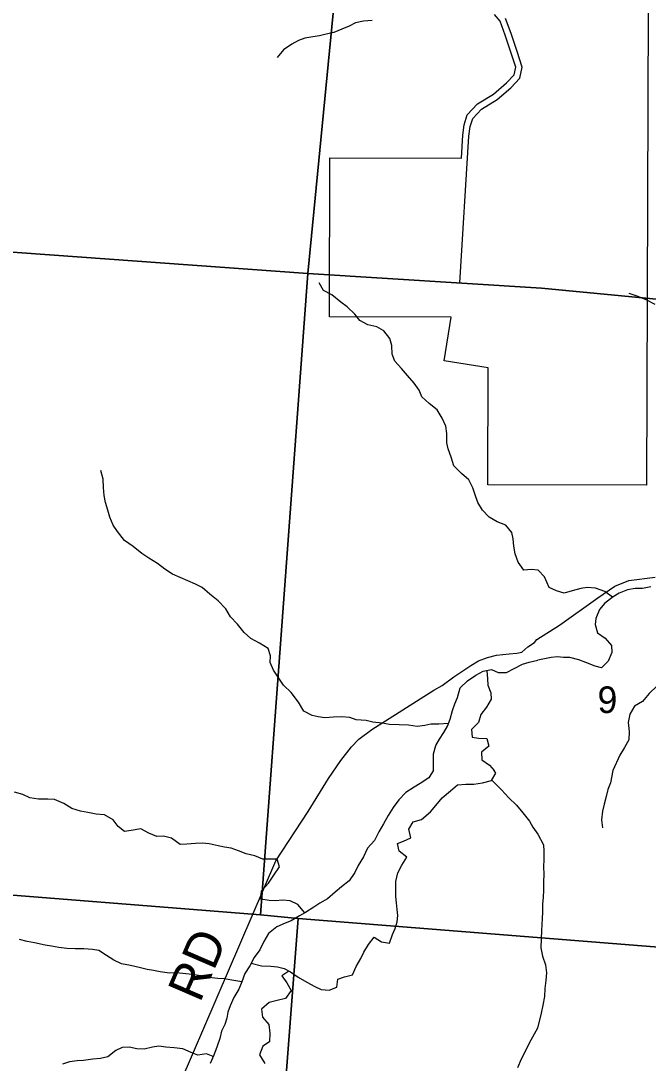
# Model space of a CAD drawing. Extents: x 0 to 42, y 0 to 22.
# Drawn here: x 3.018 to 3.512, y 18.596 to 19.416 of the extents above; entities that cross this region are included whole.
import ezdxf

# ---------------------------------------------------------------- set-up
doc = ezdxf.new("R2010")
doc.units = 0
for name, color, linetype in [('GM_X_City_Street', 7, 'Continuous'), ('GM_X_Corporation', 7, 'Continuous'), ('GM_X_County_Road', 7, 'Continuous'), ('GM_X_County_Road_Text', 7, 'Continuous'), ('GM_X_Minor_River', 7, 'Continuous'), ('GM_X_Section', 7, 'Continuous'), ('GM_X_Section_Text', 7, 'Continuous')]:
    doc.layers.add(name, color=color, linetype=linetype)

msp = doc.modelspace()

# ---------------------------------------------------------------- linework, layer by layer
at = {"layer": 'GM_X_City_Street'}
msp.add_lwpolyline([(3.36399, 19.20949), (3.37115, 19.32482), (3.37213, 19.3324), (3.37406, 19.33884), (3.38091, 19.34621), (3.39326, 19.35374), (3.4041, 19.36299), (3.41115, 19.37055), (3.41308, 19.37908), (3.40897, 19.39143), (3.4043, 19.40568), (3.4, 19.41747)], dxfattribs=at)
at = {"layer": 'GM_X_Corporation'}
msp.add_lwpolyline([(3.51206, 19.42539), (3.51086, 19.05035), (3.38586, 19.05076), (3.38615, 19.14263), (3.35169, 19.14809), (3.35713, 19.18249), (3.26128, 19.18281), (3.26168, 19.30782), (3.36521, 19.30748), (3.36633, 19.32553), (3.36738, 19.33365), (3.36973, 19.34152), (3.37778, 19.35018), (3.39037, 19.35785), (3.40072, 19.36668), (3.40671, 19.37311), (3.40807, 19.3791), (3.40437, 19.39021), (3.39972, 19.40439), (3.39574, 19.4153), (3.39131, 19.42046)], dxfattribs=at)
at = {"layer": 'GM_X_County_Road'}
msp.add_lwpolyline([(3.0976, 18.47306), (3.21925, 18.75503), (3.24451, 18.79385), (3.26066, 18.81964), (3.27029, 18.83397), (3.27862, 18.84465), (3.28435, 18.85064), (3.29477, 18.8582), (3.34349, 18.88909), (3.35006, 18.89277), (3.35934, 18.89973), (3.37268, 18.90862), (3.37867, 18.9123), (3.38582, 18.91481), (3.39278, 18.91675), (3.40264, 18.91771), (3.40882, 18.91829), (3.41269, 18.91907), (3.41752, 18.92332), (3.42267, 18.92657), (3.42444, 18.92903), (3.4425, 18.94022), (3.47257, 18.9619), (3.48594, 18.97092), (3.49696, 18.97534), (3.51761, 18.97816)], dxfattribs=at)
at = {"layer": 'GM_X_Minor_River'}
for points in [[(3.29507, 19.4157), (3.28807, 19.41518), (3.28181, 19.4139), (3.27688, 19.41146), (3.271, 19.40904), (3.26473, 19.40642), (3.25867, 19.40514), (3.25355, 19.40385), (3.24825, 19.40293), (3.242, 19.40203), (3.23707, 19.39997), (3.23175, 19.39716), (3.2251, 19.39285), (3.22014, 19.38662)], [(3.42549, 18.98361), (3.42003, 18.98421), (3.41435, 18.98368), (3.40985, 18.98997), (3.40744, 18.99643), (3.40653, 19.00232), (3.406, 19.0082), (3.4049, 19.01314), (3.40002, 19.01886), (3.39342, 19.02156), (3.38701, 19.0252), (3.38175, 19.03074), (3.37801, 19.03683), (3.37597, 19.04291), (3.3743, 19.04842), (3.37113, 19.0547), (3.3653, 19.05967), (3.35928, 19.06559), (3.35725, 19.07243), (3.35484, 19.07909), (3.35373, 19.08383), (3.35359, 19.09104), (3.35288, 19.09692), (3.35008, 19.1032), (3.34615, 19.10967), (3.33975, 19.11465), (3.33392, 19.11981), (3.33207, 19.12513), (3.32813, 19.13066), (3.32287, 19.13676), (3.31799, 19.1421), (3.31292, 19.14801), (3.31069, 19.15334), (3.31036, 19.16036), (3.30888, 19.16568), (3.30419, 19.17178), (3.29854, 19.17485), (3.29155, 19.1766), (3.28533, 19.17987), (3.28139, 19.18501), (3.27537, 19.19055), (3.27029, 19.19419), (3.26333, 19.20011), (3.25673, 19.20338), (3.25318, 19.20948)], [(3.51752, 19.19242), (3.51054, 19.19623), (3.50354, 19.1991), (3.49712, 19.20121)], [(3.35497, 18.86308), (3.34731, 18.86258), (3.34106, 18.86243), (3.33633, 18.86132), (3.33027, 18.8606), (3.32346, 18.8616), (3.31627, 18.86203), (3.30871, 18.86208), (3.30285, 18.86325), (3.29548, 18.86406), (3.29019, 18.86523), (3.28224, 18.86586), (3.27734, 18.8676), (3.27072, 18.86821), (3.26447, 18.86787), (3.25766, 18.86735), (3.25256, 18.86833), (3.24764, 18.86931), (3.24124, 18.87277), (3.23712, 18.87981), (3.23112, 18.88725), (3.22529, 18.89317), (3.22155, 18.89869), (3.21724, 18.90498), (3.21482, 18.91106), (3.21485, 18.91618), (3.213, 18.92207), (3.20641, 18.9261), (3.19943, 18.92994), (3.19436, 18.93452), (3.1891, 18.94101), (3.18347, 18.94692), (3.17973, 18.9532), (3.17371, 18.9595), (3.16732, 18.96467), (3.1613, 18.96983), (3.15583, 18.97252), (3.14979, 18.97521), (3.13791, 18.98041), (3.13169, 18.98444), (3.12605, 18.98884), (3.11926, 18.99305), (3.11361, 18.99669), (3.10684, 19.00205), (3.10006, 19.00702), (3.09462, 19.01408), (3.09106, 19.01884), (3.08845, 19.02531), (3.08698, 19.03082), (3.08513, 19.0369), (3.08403, 19.04221), (3.0835, 19.04866), (3.08317, 19.05511), (3.08151, 19.06195)], [(3.48398, 18.96227), (3.47815, 18.96672), (3.47059, 18.9694), (3.46416, 18.96999), (3.45904, 18.96925), (3.45241, 18.96719), (3.44616, 18.9655), (3.44011, 18.96723), (3.43426, 18.9699), (3.43068, 18.97842), (3.42549, 18.98361)], [(3.5143, 18.97058), (3.50768, 18.96908), (3.50181, 18.9691), (3.49575, 18.96799), (3.48931, 18.96535), (3.48457, 18.96272), (3.47793, 18.95762), (3.47394, 18.95251), (3.47107, 18.94551), (3.47049, 18.94077), (3.47217, 18.93432), (3.47821, 18.93012), (3.4833, 18.92423), (3.48366, 18.91873), (3.48061, 18.9121), (3.47529, 18.90681), (3.47038, 18.90816), (3.46319, 18.91083), (3.45753, 18.91294), (3.45053, 18.91486), (3.44561, 18.91488), (3.44069, 18.91546), (3.43577, 18.91491), (3.42539, 18.9127)], [(3.57263, 18.92668), (3.56618, 18.92452), (3.56275, 18.9177), (3.55802, 18.91601), (3.55346, 18.91053), (3.54758, 18.90619), (3.5434, 18.90127), (3.53677, 18.89921), (3.52995, 18.89714), (3.52445, 18.8947), (3.51915, 18.89263), (3.51288, 18.88658), (3.50775, 18.88016), (3.50149, 18.87657), (3.49769, 18.87033), (3.49653, 18.8637), (3.49726, 18.85668), (3.49686, 18.85023), (3.49343, 18.84399), (3.48982, 18.83812), (3.48444, 18.82599)], [(3.34328, 18.82621), (3.34333, 18.83397), (3.34317, 18.83909), (3.34511, 18.84571), (3.34798, 18.85062), (3.35124, 18.85591), (3.35411, 18.86101), (3.35641, 18.8665), (3.35816, 18.87312), (3.36009, 18.87842), (3.36202, 18.88334), (3.36415, 18.8911), (3.36986, 18.89656), (3.37652, 18.90107), (3.3824, 18.90406), (3.38885, 18.90553), (3.39413, 18.90303), (3.40075, 18.90318), (3.40682, 18.90636), (3.41328, 18.90973), (3.4184, 18.91121), (3.42539, 18.9127)], [(3.38529, 18.90472), (3.38577, 18.89816), (3.38592, 18.89304), (3.38834, 18.88714), (3.38869, 18.88202), (3.38486, 18.87579), (3.38047, 18.86994), (3.37853, 18.86388), (3.3732, 18.85823), (3.37372, 18.85216), (3.37864, 18.85137), (3.38526, 18.85132), (3.38673, 18.84524), (3.38102, 18.84035), (3.38117, 18.83447), (3.38739, 18.83026), (3.39109, 18.8261)], [(3.34328, 18.82621), (3.33954, 18.82021), (3.33272, 18.81587), (3.32798, 18.81286), (3.32134, 18.80872), (3.31583, 18.80305), (3.31146, 18.79681), (3.30765, 18.79057), (3.30385, 18.78414), (3.30023, 18.77771), (3.2968, 18.77109), (3.29129, 18.76505), (3.28824, 18.75824), (3.28405, 18.75143), (3.28139, 18.74594), (3.27682, 18.73933), (3.27075, 18.73442), (3.26582, 18.73046), (3.25994, 18.72518), (3.25387, 18.72179), (3.24894, 18.71859), (3.24249, 18.71444), (3.23775, 18.71162), (3.23112, 18.70785), (3.22639, 18.70597), (3.21994, 18.70297), (3.2133, 18.69787), (3.20969, 18.69163), (3.20645, 18.68501), (3.20207, 18.67896), (3.19865, 18.67253), (3.19465, 18.66648), (3.19236, 18.65986), (3.19007, 18.65399), (3.18607, 18.64756), (3.18321, 18.64094), (3.18149, 18.63602), (3.18071, 18.63128), (3.17899, 18.62636), (3.17651, 18.62106), (3.17498, 18.61519), (3.17288, 18.60914), (3.17039, 18.60213), (3.16753, 18.59551)], [(3.1997, 18.6745), (3.20791, 18.6725), (3.2151, 18.67209), (3.22039, 18.67169), (3.22569, 18.67034), (3.23059, 18.66767), (3.23682, 18.66348), (3.24343, 18.65947), (3.24984, 18.65604), (3.25476, 18.65393), (3.26118, 18.65334), (3.26706, 18.65559), (3.26802, 18.66203), (3.27314, 18.66372), (3.27957, 18.66521), (3.28244, 18.67183), (3.28605, 18.67826), (3.28853, 18.68318), (3.29196, 18.68923), (3.29652, 18.6949), (3.30218, 18.69128), (3.30861, 18.69031), (3.3109, 18.69693), (3.313, 18.70185), (3.31472, 18.70696), (3.31512, 18.71189), (3.31476, 18.71682), (3.31421, 18.72194), (3.31347, 18.72687), (3.31349, 18.73236), (3.31371, 18.73881), (3.31505, 18.74544), (3.31829, 18.75168), (3.32229, 18.75792), (3.31625, 18.76249), (3.31495, 18.76875), (3.31969, 18.77044), (3.32537, 18.77307), (3.32369, 18.7799), (3.32712, 18.78576), (3.33375, 18.78744), (3.34077, 18.79348), (3.34495, 18.79858), (3.35008, 18.80444), (3.35653, 18.80991), (3.36203, 18.81463), (3.36865, 18.81536), (3.37508, 18.81533), (3.3819, 18.81644), (3.3889, 18.81812), (3.39214, 18.82399), (3.39109, 18.8261)], [(3.48444, 18.82599), (3.48241, 18.81629), (3.4805, 18.81118), (3.47897, 18.80569), (3.47743, 18.79944), (3.47608, 18.79414), (3.4753, 18.78713), (3.47621, 18.78106)], [(3.38903, 18.81835), (3.39682, 18.8107), (3.40247, 18.80442), (3.4085, 18.79872), (3.41359, 18.79263), (3.41886, 18.78617), (3.42149, 18.78142), (3.4252, 18.77587)], [(3.24202, 18.71416), (3.23646, 18.72053), (3.23042, 18.72358), (3.22437, 18.72399), (3.21888, 18.72363), (3.21378, 18.72384), (3.20735, 18.72481), (3.20794, 18.73144), (3.21345, 18.73749), (3.21763, 18.74373), (3.22201, 18.75034), (3.22033, 18.75622), (3.20898, 18.75627), (3.20256, 18.75894), (3.19594, 18.76049), (3.1899, 18.76278), (3.18404, 18.76489), (3.17875, 18.76567), (3.17365, 18.76683), (3.16665, 18.76837), (3.16136, 18.76877), (3.15606, 18.7686), (3.14925, 18.76806), (3.14377, 18.76789), (3.13697, 18.77284), (3.13074, 18.77438), (3.12563, 18.77421), (3.11921, 18.7767), (3.11298, 18.78014), (3.10541, 18.77884), (3.10011, 18.7781), (3.0952, 18.78191), (3.09106, 18.78724), (3.08446, 18.79105), (3.07784, 18.79164), (3.07122, 18.793), (3.06536, 18.79416), (3.05856, 18.79608), (3.05234, 18.80008), (3.04497, 18.80314), (3.03986, 18.80354), (3.0323, 18.80357), (3.02549, 18.80455), (3.0202, 18.80703), (3.0134, 18.80895)], [(3.4252, 18.77587), (3.42967, 18.76763), (3.43002, 18.76251), (3.42999, 18.75549), (3.42978, 18.75076), (3.43013, 18.74393), (3.42973, 18.739), (3.4297, 18.7318), (3.42949, 18.72612), (3.42909, 18.72119), (3.42906, 18.71475), (3.42885, 18.70963), (3.42845, 18.70489), (3.42824, 18.70016), (3.42802, 18.69352), (3.42762, 18.68651), (3.42891, 18.68006), (3.43134, 18.67323), (3.43226, 18.66697), (3.43166, 18.66091), (3.43088, 18.65465), (3.43048, 18.6484), (3.42931, 18.64158), (3.42796, 18.63514), (3.42499, 18.62333)], [(3.19233, 18.65978), (3.18461, 18.66121), (3.17875, 18.66218), (3.17345, 18.66239), (3.16645, 18.66318), (3.16022, 18.66453), (3.15341, 18.66569), (3.14585, 18.66648), (3.14074, 18.66688), (3.13545, 18.66671), (3.12807, 18.66769), (3.12278, 18.66884), (3.11787, 18.66962), (3.11163, 18.67116), (3.10483, 18.6727), (3.09764, 18.67406), (3.09179, 18.67692), (3.08594, 18.68055), (3.0799, 18.68455), (3.0748, 18.68514), (3.06799, 18.68573), (3.06137, 18.68576), (3.05475, 18.68597), (3.04851, 18.68675), (3.04265, 18.68791), (3.03755, 18.68869), (3.02923, 18.69043), (3.02356, 18.69159), (3.01733, 18.69313)], [(3.2295, 18.66826), (3.22396, 18.66447), (3.22791, 18.65896), (3.23111, 18.65289), (3.22673, 18.64684), (3.2203, 18.64516), (3.21386, 18.64366), (3.20779, 18.63838), (3.20871, 18.63193), (3.21361, 18.62623), (3.21453, 18.61959), (3.21412, 18.61277), (3.20881, 18.60919), (3.20633, 18.60237), (3.21047, 18.59572)], [(3.42499, 18.62333), (3.4184, 18.61161), (3.41573, 18.60555), (3.4123, 18.59912), (3.40925, 18.59231)], [(3.16996, 18.60113), (3.16472, 18.6031), (3.15772, 18.60218), (3.15262, 18.60429), (3.14601, 18.60716), (3.1392, 18.60794), (3.13258, 18.60853), (3.1271, 18.60912), (3.12218, 18.60838), (3.11555, 18.60689), (3.10988, 18.6071), (3.10383, 18.60845), (3.09816, 18.6081), (3.09323, 18.60584), (3.08697, 18.60094), (3.0811, 18.59963), (3.07505, 18.59909), (3.06786, 18.59798), (3.06294, 18.59781), (3.05669, 18.59688), (3.05139, 18.5952)]]:
    msp.add_lwpolyline(points, dxfattribs=at)
at = {"layer": 'GM_X_Section'}
for points in [[(2.81539, 19.7575), (3.29359, 19.72356), (3.24425, 19.21698), (2.74672, 19.25266), (2.79152, 19.75944)], [(3.34568, 19.72023), (3.77906, 19.68243), (3.7484, 19.17463), (3.42812, 19.20542), (3.24425, 19.21698), (3.29359, 19.72356)], [(2.74672, 19.25266), (3.24425, 19.21698), (3.20711, 18.71245), (2.70486, 18.75248)], [(3.24425, 19.21698), (3.42812, 19.20542), (3.7484, 19.17463), (3.7313, 18.67044), (3.23685, 18.70974), (3.20711, 18.71245)], [(2.6719, 18.75482), (2.70486, 18.75248), (3.20711, 18.71245), (3.23685, 18.70974), (3.1993, 18.2215), (2.65705, 18.24703), (2.65641, 18.49422)], [(3.23685, 18.70974), (3.7313, 18.67044), (3.68779, 18.18177), (3.1993, 18.2215)]]:
    msp.add_lwpolyline(points, close=True, dxfattribs=at)

# ---------------------------------------------------------------- texts
at = {"layer": 'GM_X_County_Road_Text'}
msp.add_text('RD', height=0.028409, rotation=66.73659, dxfattribs=at).set_placement((3.15945, 18.64275))
at = {"layer": 'GM_X_Section_Text'}
msp.add_text('9', height=0.02093, rotation=0.00001, dxfattribs=at).set_placement((3.47231, 18.87122))

doc.saveas('drawing.dxf')
